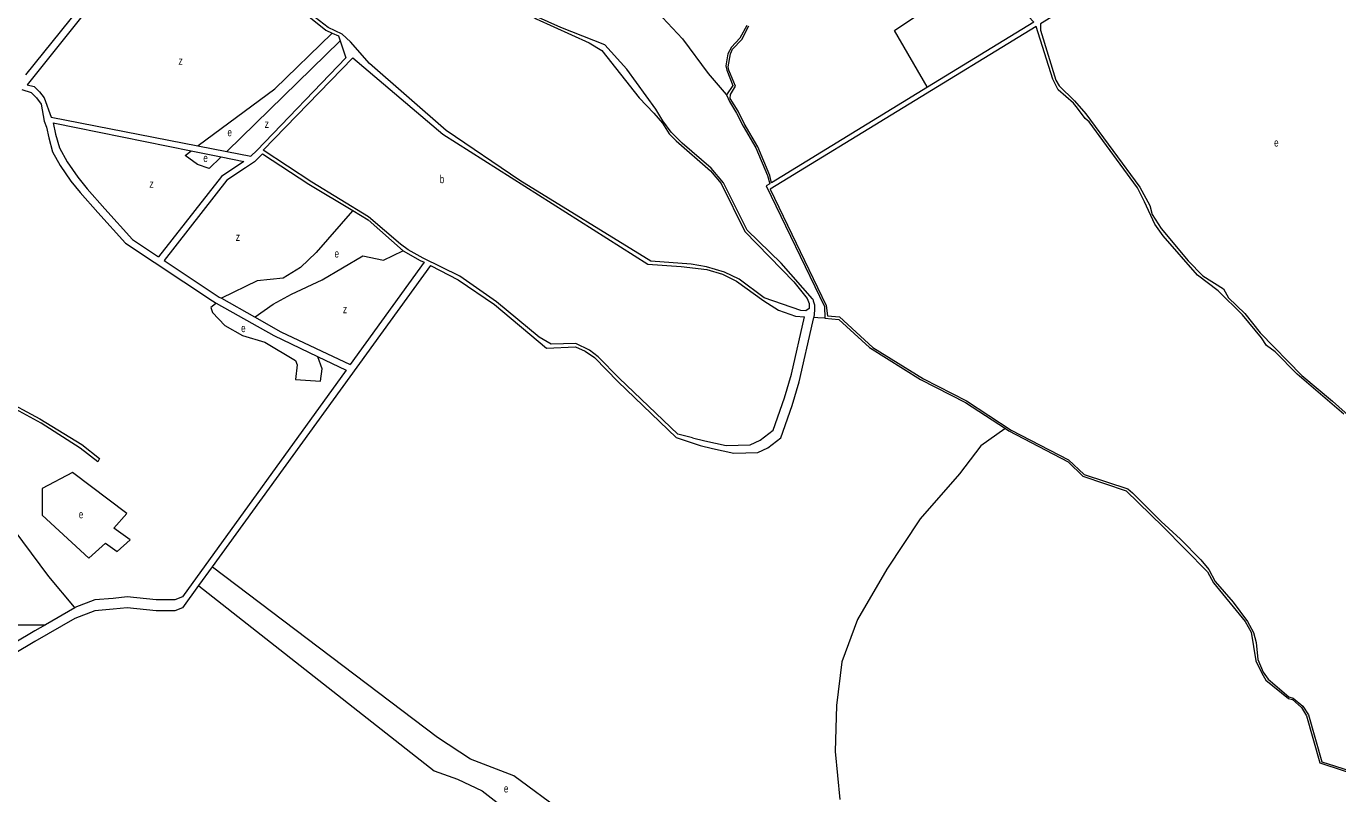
# Model space of a CAD drawing. Extents: x 639657 to 671642, y 222838 to 252123.
# Drawn here: x 644651 to 646290, y 246247 to 247206 of the extents above; entities that cross this region are included whole.
import ezdxf

# ---------------------------------------------------------------- set-up
doc = ezdxf.new("R2010")
doc.units = 0
doc.header["$LTSCALE"] = 4
doc.layers.add('1', color=7, linetype='Continuous', lineweight=13)
doc.layers.add('21', color=7, linetype='Continuous', lineweight=13)
doc.layers.add('7', color=7, linetype='Continuous')

msp = doc.modelspace()

# ---------------------------------------------------------------- linework, layer by layer
at = {"layer": '1'}
for p, q in [((644939.19, 247051.02), (644931.811, 247043.624)), ((645148.155, 246911.115), (645055.944, 246783.451)), ((645648.62, 246855.81), (645649.09, 246841.161)), ((645337.88, 246809.55), (645307.15, 246808.83)), ((645050.82, 246776.357), (644846.163, 246493.012))]:
    msp.add_line(p, q, dxfattribs=at)
for points in [[(645257.901, 247898.598), (645480.21, 247666.65), (645910.42, 247211.3), (645777.423, 247129.769)], [(645619.08, 246851.07), (645573.05, 246866.65), (645541.81, 246890.2), (645523.74, 246898.97), (645501.15, 246905.58), (645482.01, 246908.75), (645431.71, 246912.71), (645268.08, 247013.52), (645175.92, 247075.62), (645080.04, 247159.43), (645056.32, 247186.68), (645045.76, 247196.33), (645028.33, 247204.67), (645012.17, 247217.1), (645002.03, 247226.35), (644857.25, 247389.86), (644881.32, 247422.73), (644884.981, 247432.495)], [(644864.216, 247371.928), (644838.481, 247334.479), (644829.839, 247321.031), (644821.198, 247306.622), (644814.477, 247298.937), (644802.955, 247293.174), (644789.513, 247291.253), (644777.031, 247289.332), (644652.051, 247133.038)], [(644864.216, 247371.928), (644871.18, 247365.11), (645004.34, 247218.28), (645025.33, 247201.01), (645033.44, 247197.462)], [(645145.907, 247339.09), (645153.9, 247330.34), (645200.02, 247287.02), (645212.52, 247273.93), (645247, 247243.7), (645288.34, 247215.2), (645354.41, 247185.48), (645370.34, 247175.85), (645416.93, 247116.63), (645435.47, 247097.55), (645446.26, 247084.89), (645454.68, 247071.59), (645463.08, 247062.8), (645506.17, 247025.29), (645519.33, 247009.42), (645549.16, 246949.74), (645610.17, 246886.72), (645626.99, 246865.92), (645629.38, 246859.48), (645629.39, 246853.25), (645625.1, 246850.44), (645619.08, 246851.07)], [(646117.746, 247331.377), (645918.59, 247208.96), (645918.62, 247201), (645937.93, 247138.51), (645942.04, 247131.42), (645961.22, 247112.99), (645975.24, 247096.69), (646042.8, 247004.89), (646055.33, 246981.93), (646058.16, 246970.77), (646069.39, 246953.18), (646103.04, 246912.87), (646121.58, 246894.23), (646147.21, 246877.96), (646153.69, 246866.59), (646173.74, 246847.1), (646192.94, 246823.08), (646245.11, 246769.73), (646283.68, 246737.39), (646319.45, 246705.48)], [(645634.091, 246864.883), (645633.44, 246865.29), (645594.41, 246909.89), (645551.95, 246951.47), (645522.55, 247010.5), (645506.81, 247028.94), (645470.83, 247060.02), (645456.82, 247073.53), (645446.68, 247087.9), (645437.82, 247102.28), (645401.79, 247152.28), (645373.97, 247182.74), (645319.11, 247204.53), (645287.47, 247218.86), (645247.42, 247247.57), (645210.78, 247280.81), (645191.651, 247299.284), (645160.479, 247329.389)], [(644776.696, 247296.891), (644771.27, 247296.056), (644649.989, 247145.56)], [(645551.48, 247207.12), (645542.71, 247191.19), (645532.43, 247179.98), (645527.73, 247171.8), (645525.19, 247156.75), (645526.5, 247151.17), (645534.08, 247131.84), (645526.16, 247120.22)], [(645777.423, 247129.769), (645582.59, 247010.33), (645580.2, 247019.57), (645565.26, 247055.2), (645548.41, 247084.38), (645540.63, 247099.84), (645530.69, 247115.93), (645531.1, 247120.66), (645537.31, 247131.21), (645528.86, 247151.39), (645528.21, 247155.47), (645530.95, 247171.6), (645533.73, 247177.41), (645545.3, 247189.48), (645554.27, 247206.48)], [(646297.7, 246721.53), (646239.52, 246771.22), (646211.92, 246799.29), (646201.15, 246807.21), (646194.67, 246816.86), (646170.95, 246845.59), (646140.77, 246875.37), (646114.7, 246895.07), (646071.78, 246944.38), (646061.42, 246958.74), (646048.44, 246986.86), (646039.58, 247004.03), (645979.36, 247086.6), (645974.19, 247090.67), (645964.91, 247103.76), (645959.73, 247109.76), (645940.76, 247126.48), (645933.85, 247139.79), (645913.23, 247205.72), (645580.9, 247002.38), (645650.76, 246857.32)], [(645043.466, 247187.824), (645050.36, 247166.67), (644939.19, 247051.02)], [(645033.44, 247197.462), (645041.47, 247193.95), (645043.466, 247187.824)], [(645307.15, 246808.83), (645291.86, 246817.6), (645238.86, 246861.73), (645192.78, 246893.63), (645147.15, 246916.29), (645128.21, 246926.78), (645118.73, 246933.84), (645078.87, 246968.13), (645008.04, 247011.36), (644947.14, 247051.03), (645059.17, 247166.69), (645171.85, 247071.32), (645427.64, 246908.62), (645469.34, 246905.93), (645501.59, 246902.14), (645520.95, 246896.17), (645538.6, 246887.4), (645572.63, 246862.99), (645591.14, 246851.43), (645612.568, 246844.002), (645623.638, 246843.14)], [(644645.373, 247127.115), (644657.012, 247123.151), (644663.733, 247116.427), (644669.494, 247108.743), (644673.334, 247087.61)], [(644652.051, 247133.038), (644660.852, 247130.836), (644667.573, 247124.112), (644673.334, 247116.428), (644681.975, 247092.413), (644865.53, 247056.568), (644901.595, 247049.525), (644931.811, 247043.624)], [(645526.16, 247120.22), (645529.84, 247111.84), (645538.7, 247097.47), (645547.13, 247081.16), (645562.9, 247054.33), (645577.41, 247019.56), (645580.23, 247009.25), (645575.73, 247006.66), (645648.62, 246855.81)], [(644673.334, 247087.61), (644676.215, 247079.926), (644679.095, 247066.478), (644683.896, 247049.187), (644693.498, 247031.897), (644706.94, 247012.685), (644718.462, 246998.276), (644740.545, 246973.301), (644775.111, 246934.878), (644883.608, 246862.835), (644888.574, 246860.04)], [(644684.732, 247085.307), (644857.266, 247050.443), (644894.765, 247042.866), (644923.142, 247037.132)], [(644684.732, 247085.307), (644687.736, 247071.281), (644692.537, 247053.99), (644702.139, 247036.7), (644715.581, 247017.488), (644727.103, 247003.079), (644749.186, 246978.104), (644783.752, 246939.681), (644816.389, 246918.01)], [(644923.142, 247037.132), (644895.13, 247018.449), (644816.389, 246918.01)], [(644946.195, 247046.482), (644936.416, 247036.7), (644924.894, 247029.015), (644901.851, 247013.646), (644823.285, 246913.431)], [(644946.195, 247046.482), (645004.39, 247008.78), (645059.001, 246975.858)], [(645059.001, 246975.858), (645078.24, 246964.26), (645122.053, 246925.591)], [(645122.053, 246925.591), (645122.19, 246925.47), (645143.5, 246913.49), (645148.155, 246911.115)], [(644823.285, 246913.431), (644892.249, 246867.638), (644894.929, 246866.13), (644936.432, 246842.775)], [(645156.124, 246907.05), (644883.222, 246530.675), (644866.204, 246507.205), (644846.162, 246479.564)], [(645156.124, 246907.05), (645190.86, 246889.33), (645236.08, 246858.28), (645301.14, 246803.66), (645337.46, 246805.68), (645349.51, 246800.13), (645361.14, 246792.21), (645390.89, 246761.77), (645463.09, 246692.35), (645493.201, 246682.13)], [(644888.574, 246860.04), (644960.421, 246819.609), (645015.113, 246793.441), (645050.82, 246776.357)], [(645634.091, 246864.883), (645634.465, 246863.08), (645636.145, 246857.797), (645636.145, 246851.313), (645635.688, 246846.9), (645635.205, 246842.241)], [(645650.76, 246857.32), (645652.288, 246844.049), (645667.17, 246842.968), (645709.17, 246804.63), (645772.26, 246765.7), (645826.29, 246737.92), (645882.07, 246701.55), (645953.76, 246664.16), (645972.94, 246646.17), (646027.59, 246628.05), (646033.62, 246623.13), (646069.19, 246587.36), (646093.33, 246565.3), (646118.98, 246539.39), (646129.12, 246527.17), (646136.68, 246512.38), (646159.54, 246486.45), (646177.24, 246462.45), (646184.59, 246448.51), (646188.06, 246436.07), (646190.28, 246414.61), (646196.98, 246398.95), (646203.03, 246390.17), (646229.1, 246368.33), (646234.26, 246366.63), (646246.33, 246356.36), (646253.67, 246345.86), (646270.17, 246286.87), (646356.66, 246259.4)], [(644936.432, 246842.775), (644969.062, 246824.412), (645055.944, 246783.451)], [(645483.599, 246691.736), (645498.962, 246687.893), (645525.846, 246682.13), (645555.611, 246683.09), (645568.093, 246688.854), (645584.416, 246701.341), (645598.819, 246741.686), (645607.46, 246771.464), (645623.638, 246843.14)], [(645493.201, 246682.13), (645508.564, 246678.287), (645535.448, 246672.524), (645565.213, 246673.484), (645577.695, 246679.248), (645594.018, 246691.735), (645608.421, 246732.08), (645617.062, 246761.858), (645633.999, 246836.9), (645635.205, 246842.241)], [(645649.09, 246841.161), (645666.663, 246839.793), (645704.87, 246804.61), (645768.61, 246764.83), (645824.8, 246735.77), (645874.623, 246703.433)], [(645483.599, 246691.736), (645465.44, 246696.44), (645391.95, 246766.29), (645365.87, 246792.86), (645355.09, 246801.22), (645337.88, 246809.55)], [(644620.3, 246741.45), (644668.2, 246715.42), (644720.62, 246683.36), (644742.74, 246666.15), (644740.59, 246661.85), (644718.25, 246679.06), (644669.49, 246710.26), (644619.44, 246737.58)], [(645874.623, 246703.433), (645878.85, 246700.69), (645953.33, 246661.79), (645971.44, 246643.8), (646025.44, 246625.69), (646071.36, 246580.92), (646127.41, 246524.38), (646134.76, 246510.44), (646174.45, 246462.44), (646181.79, 246448.94), (646187.7, 246413.31), (646195.05, 246397.66), (646200.24, 246389.08), (646228.68, 246365.97), (646233.62, 246364.7), (646244.83, 246354.64), (646250.88, 246344.35), (646267.81, 246285.57), (646355.16, 246257.03), (646418.04, 246214.05)], [(644846.162, 246479.564), (644836.559, 246475.722), (644813.515, 246475.722), (644777.03, 246479.564), (644759.747, 246477.643), (644736.703, 246475.722), (644711.739, 246466.116), (644661.811, 246437.299), (644490.903, 246335.478)], [(644711.834, 246479.6), (644711.741, 246479.564), (644674.924, 246458.314)], [(644846.163, 246493.012), (644836.561, 246489.17), (644813.517, 246489.17), (644777.032, 246493.012), (644759.749, 246491.091), (644736.705, 246489.17), (644711.834, 246479.6)], [(644674.924, 246458.314), (644661.813, 246450.747), (644490.905, 246348.926)]]:
    msp.add_lwpolyline(points, dxfattribs=at)
at = {"layer": '21'}
for points in [[(645777.423, 247129.769), (645777.133, 247130.269), (645736.169, 247200.931), (645761.333, 247217.715), (645344.73, 247654.098), (645276.228, 247743.612), (645253.86, 247781.376), (645235.687, 247763.194), (645144.817, 247852.708), (645159.037, 247869.305)], [(645191.651, 247299.284), (645192.152, 247299.648), (645226.6, 247324.713), (645278.326, 247307.929), (645309.082, 247299.537), (645338.44, 247286.949), (645374.787, 247268.766), (645412.533, 247243.59), (645446.085, 247217.016), (645471.249, 247190.441), (645503.403, 247147.083), (645525.736, 247120.72), (645526.16, 247120.22)], [(644865.53, 247056.568), (644866.031, 247056.939), (644961.597, 247127.763), (645032.94, 247196.977), (645033.44, 247197.462)], [(645043.466, 247187.824), (645042.966, 247187.337), (644902.095, 247050.012), (644901.595, 247049.525)], [(644894.765, 247042.866), (644894.265, 247042.379), (644879.642, 247028.124), (644865.118, 247033.314), (644849.557, 247044.73), (644856.766, 247050.072), (644857.266, 247050.443)], [(645059.001, 246975.858), (645058.568, 246975.358), (645013.468, 246923.296), (644993.757, 246904.613), (644971.971, 246891.12), (644939.812, 246888.007), (644895.193, 246866.259), (644894.929, 246866.13)], [(644936.432, 246842.775), (644936.932, 246843.125), (644959.522, 246858.945), (644982.345, 246871.4), (645020.73, 246889.045), (645071.563, 246919.144), (645097.498, 246913.954), (645121.51, 246925.334), (645122.053, 246925.591)], [(644888.574, 246860.04), (644887.722, 246859.388), (644881.717, 246854.794), (644883.791, 246848.566), (644899.353, 246831.96), (644921.138, 246819.505), (644949.148, 246811.202), (644987.533, 246788.368), (644989.607, 246783.178), (644987.533, 246764.496), (645018.655, 246762.42), (645020.73, 246777.989), (645015.295, 246792.941), (645015.113, 246793.441)], [(645649.09, 246841.161), (645640.128, 246841.635), (645635.205, 246842.241)], [(645874.623, 246703.433), (645874.123, 246703.08), (645843.818, 246681.678), (645817.256, 246646.711), (645768.326, 246590.765), (645726.386, 246527.825), (645690.038, 246464.885), (645670.466, 246411.736), (645663.477, 246357.188), (645662.079, 246299.842), (645667.67, 246239.7)], [(644711.834, 246479.6), (644711.408, 246480.112), (644679.421, 246518.513), (644635.85, 246576.635), (644621.326, 246584.939), (644571.531, 246599.469), (644542.483, 246603.621), (644542.483, 246564.18), (644559.082, 246524.74), (644590.204, 246489.451), (644633.775, 246458.314), (644674.423, 246458.314), (644674.924, 246458.314)], [(644866.204, 246507.205), (644866.704, 246506.812), (645160.78, 246275.643), (645189.827, 246265.264), (645220.95, 246250.733), (645276.97, 246207.141), (645401.459, 246119.957), (645581.968, 245987.105), (645604.791, 245987.105), (645579.894, 246020.318), (645571.594, 246036.924), (645528.023, 246068.062), (645407.683, 246167.701), (645322.616, 246223.747), (645260.371, 246269.415), (645206.426, 246290.173), (645164.929, 246317.159), (644883.722, 246530.296), (644883.222, 246530.675)]]:
    msp.add_lwpolyline(points, dxfattribs=at)
msp.add_lwpolyline([(644708.711, 246648.588), (644671.122, 246628.531), (644671.122, 246595.318), (644729.217, 246541.347), (644749.965, 246560.029), (644764.489, 246549.65), (644781.088, 246564.18), (644760.339, 246578.711), (644776.938, 246597.393)], close=True, dxfattribs=at)

# ---------------------------------------------------------------- texts
at = {"layer": '7'}
for s, width, p in [('z', 0.8, (644841.257, 247157.862)), ('z', 0.8, (644948.997, 247079.129)), ('e', 0.75, (644902.465, 247068.602)), ('e', 0.75, (646210.517, 247055.739)), ('e', 0.75, (644872.38, 247036.427)), ('b', 0.75, (645167.764, 247009.998)), ('z', 0.8, (644804.948, 247004.252)), ('z', 0.8, (644912.838, 246937.826)), ('e', 0.75, (645036.291, 246917.067)), ('z', 0.8, (645046.664, 246847.528)), ('e', 0.75, (644919.573, 246823.83)), ('e', 0.75, (644716.768, 246591.165)), ('e', 0.75, (645247.922, 246248.656))]:
    msp.add_text(s, height=10, dxfattribs=dict(at, width=width)).set_placement(p)

doc.saveas('drawing.dxf')
